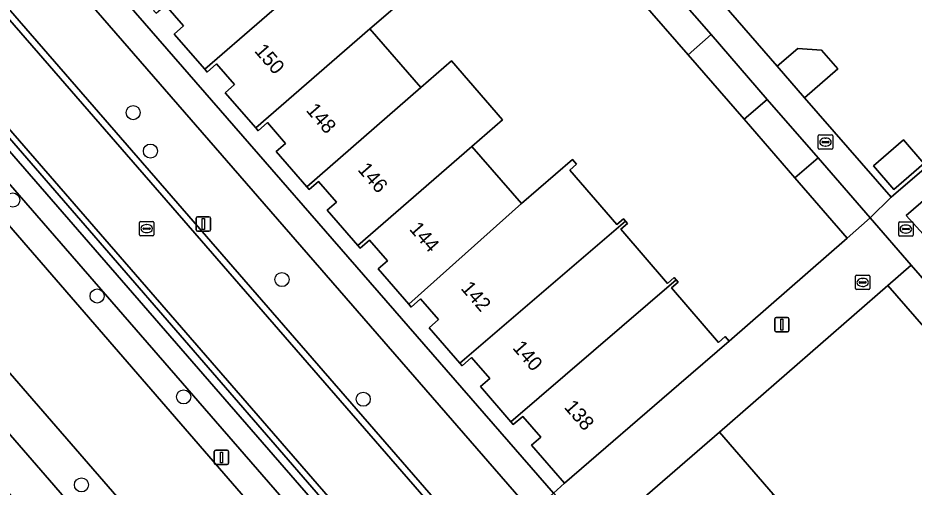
# Model space of a CAD drawing. Extents: x 155887 to 156869, y 383880 to 384678.
# Drawn here: x 156319.8 to 156381.9, y 384261.6 to 384294.2 of the extents above; entities that cross this region are included whole.
import ezdxf

# ---------------------------------------------------------------- set-up
doc = ezdxf.new("R2010")
doc.units = 0
for name, color, linetype in [('IMGEO_Berm_groen', 7, 'Continuous'), ('IMGEO_Boom', 7, 'Continuous'), ('IMGEO_Erf', 7, 'Continuous'), ('IMGEO_Greppel_droge_sloot', 7, 'Continuous'), ('IMGEO_Groenvoorziening', 7, 'Continuous'), ('IMGEO_Kolk', 7, 'Continuous'), ('IMGEO_Lichtmast', 7, 'Continuous'), ('IMGEO_Muur', 7, 'Continuous'), ('IMGEO_OVBaan_gesloten', 7, 'Continuous'), ('IMGEO_Pand', 7, 'Continuous'), ('IMGEO_Pand_nummerreeks', 7, 'Continuous'), ('IMGEO_Parkeervlak_open', 7, 'Continuous'), ('IMGEO_Rijbaan_lokaal_gesloten', 7, 'Continuous'), ('IMGEO_Rijbaan_lokaal_open', 7, 'Continuous'), ('IMGEO_Rioolput', 7, 'Continuous'), ('IMGEO_Voetpad_open', 7, 'Continuous')]:
    doc.layers.add(name, color=color, linetype=linetype)

msp = doc.modelspace()

# ---------------------------------------------------------------- linework, layer by layer
at = {"layer": 'IMGEO_Berm_groen'}
for points in [[(156270.967, 384340.448), (156265.985, 384345.065), (156269.795, 384339.498), (156347.548, 384250), (156364.691, 384230.078), (156365.892, 384231.132), (156349.508, 384250)], [(156368.15, 384206.984), (156366.826, 384207.656), (156347.42, 384229.84), (156346.712, 384229.424), (156328.888, 384250), (156300.438, 384282.682), (156281.665, 384304.177), (156250.888, 384339.475), (156253.839, 384342.093), (156284.501, 384306.304), (156288.071, 384302.223), (156298.666, 384288.958), (156332.451, 384250), (156348.753, 384231.201), (156348.499, 384230.919), (156368.479, 384208.305), (156368.644, 384207.432)]]:
    msp.add_lwpolyline(points, close=True, dxfattribs=at)
for points in [[(156270.967, 384340.448), (156349.508, 384250), (156365.892, 384231.132), (156366.154, 384231.36), (156366.396, 384231.08), (156366.569, 384231.232), (156350.238, 384250), (156347.631, 384252.995), (156313.168, 384292.747)], [(156310.449, 384289.788), (156344.918, 384250), (156353.442, 384240.167), (156360.575, 384231.973), (156360.68, 384232.052), (156361.513, 384231.125), (156363.627, 384228.639), (156363.907, 384228.891), (156363.652, 384229.166), (156364.691, 384230.078), (156347.548, 384250), (156269.795, 384339.498)], [(156374.404, 384205.959), (156336.14, 384250), (156299.846, 384291.826)]]:
    msp.add_lwpolyline(points, dxfattribs=at)
at = {"layer": 'IMGEO_Boom'}
for centre in [(156327.75, 384287.611), (156328.945, 384284.946), (156319.396, 384281.55), (156338.071, 384276.033), (156325.248, 384274.893), (156331.25, 384267.896), (156343.71, 384267.732), (156324.166, 384261.79)]:
    msp.add_circle(centre, 0.489, dxfattribs=at)
at = {"layer": 'IMGEO_Erf'}
for points in [[(156344.67, 384322.764), (156372.42, 384290.834), (156373.841, 384292.068), (156375.486, 384291.951), (156376.62, 384290.644), (156374.319, 384288.646), (156380.323, 384281.751), (156388.92, 384289.129), (156386.832, 384291.534), (156382.893, 384296.069)], [(156321.082, 384302.387), (156356.906, 384261.209), (156357.657, 384261.906), (156355.368, 384264.545), (156356.018, 384265.109), (156354.767, 384266.539), (156354.117, 384265.976), (156353.953, 384266.165), (156351.831, 384268.613), (156352.481, 384269.177), (156351.224, 384270.618), (156350.575, 384270.055), (156350.413, 384270.242), (156348.286, 384272.691), (156348.935, 384273.255), (156347.685, 384274.692), (156347.035, 384274.129), (156346.871, 384274.318), (156344.745, 384276.767), (156345.395, 384277.331), (156344.146, 384278.767), (156343.497, 384278.202), (156343.33, 384278.395), (156341.203, 384280.842), (156341.852, 384281.406), (156340.61, 384282.844), (156339.962, 384282.279), (156339.795, 384282.471), (156337.664, 384284.917), (156338.312, 384285.482), (156337.072, 384286.919), (156336.423, 384286.354), (156336.255, 384286.547), (156334.128, 384288.991), (156334.776, 384289.556), (156333.533, 384290.992), (156332.885, 384290.426), (156332.713, 384290.623), (156330.584, 384293.062), (156331.232, 384293.627), (156329.991, 384295.068)], [(156346.887, 384295.784), (156344.163, 384293.417), (156347.701, 384289.344), (156349.833, 384291.198), (156353.376, 384287.123), (156351.242, 384285.269), (156354.69, 384281.3), (156358.225, 384284.35), (156358.499, 384284.031), (156358.037, 384283.632), (156361.296, 384279.853), (156361.757, 384280.251), (156361.894, 384280.092), (156362.031, 384279.932), (156361.569, 384279.533), (156364.815, 384275.769), (156365.276, 384276.167), (156365.413, 384276.008), (156365.55, 384275.848), (156365.088, 384275.449), (156368.341, 384271.678), (156368.802, 384272.076), (156369.076, 384271.757), (156377.274, 384278.91), (156373.651, 384283.084), (156370.121, 384287.15), (156366.244, 384291.617), (156362.935, 384295.428)], [(156383.836, 384271.321), (156380.088, 384275.63), (156368.418, 384265.437), (156372.141, 384261.153), (156375.683, 384257.077), (156379.222, 384253.005), (156381.834, 384250), (156382.765, 384248.929)]]:
    msp.add_lwpolyline(points, dxfattribs=at)
msp.add_lwpolyline([(156382.596, 384284.091), (156380.516, 384282.286), (156379.09, 384283.929), (156381.17, 384285.734)], close=True, dxfattribs=at)
at = {"layer": 'IMGEO_Greppel_droge_sloot'}
msp.add_lwpolyline([(156368.15, 384206.984), (156368.644, 384207.432), (156368.479, 384208.305), (156348.499, 384230.919), (156348.753, 384231.201), (156332.451, 384250), (156298.666, 384288.958), (156288.071, 384302.223), (156284.501, 384306.304), (156253.839, 384342.093), (156250.888, 384339.475), (156281.665, 384304.177), (156300.438, 384282.682), (156328.888, 384250), (156346.712, 384229.424), (156347.42, 384229.84), (156366.826, 384207.656)], close=True, dxfattribs=at)
at = {"layer": 'IMGEO_Groenvoorziening'}
msp.add_lwpolyline([(156385.245, 384280.084), (156383.39, 384282.224), (156381.369, 384280.482), (156383.252, 384278.385)], close=True, dxfattribs=at)
at = {"layer": 'IMGEO_Kolk'}
for p, q in [((156375.268, 384285.144), (156375.268, 384285.996)), ((156375.343, 384286.07), (156376.195, 384286.07)), ((156375.756, 384285.85), (156375.781, 384285.85)), ((156376.269, 384285.996), (156376.269, 384285.144)), ((156375.527, 384285.564), (156375.527, 384285.576)), ((156375.965, 384285.527), (156375.567, 384285.527)), ((156375.57, 384285.613), (156375.968, 384285.613)), ((156375.779, 384285.29), (156375.754, 384285.29)), ((156376.011, 384285.576), (156376.011, 384285.564)), ((156376.195, 384285.07), (156375.343, 384285.07))]:
    msp.add_line(p, q, dxfattribs=at)
for points in [[(156375.268, 384285.144), (156375.268, 384285.996)], [(156375.343, 384286.07), (156376.195, 384286.07)], [(156376.269, 384285.996), (156376.269, 384285.144)], [(156376.195, 384285.07), (156375.343, 384285.07)]]:
    msp.add_lwpolyline(points, dxfattribs=at)
for centre, radius, start, end in [((156375.345, 384285.994), 0.0765, 91.55205, 178.44795), ((156375.345, 384285.994), 0.0765, 91.55205, 178.44795), ((156376.193, 384285.994), 0.0765, 1.55205, 88.44795), ((156376.193, 384285.994), 0.0765, 1.55205, 88.44795), ((156375.345, 384285.146), 0.0765, 181.55205, 268.44795), ((156375.345, 384285.146), 0.0765, 181.55205, 268.44795), ((156375.567, 384285.573), 0.0403, 85.87752, 175.75265), ((156375.564, 384285.563), 0.0366, 178.93798, 274.71019), ((156375.968, 384285.57), 0.043, 264.86636, 352.45326), ((156375.972, 384285.575), 0.0386, 1.73085, 96.63898), ((156376.193, 384285.146), 0.0765, 271.55205, 358.44795), ((156376.193, 384285.146), 0.0765, 271.55205, 358.44795)]:
    msp.add_arc(centre, radius, start, end, dxfattribs=at)
for centre, major_axis, ratio, start_param, end_param in [((156375.755, 384285.57), (-0.387, 0.002), 0.722429, 4.712389, 7.853982), ((156375.78, 384285.57), (-0.39, 0.002), 0.717154, 1.570796, 4.712389)]:
    msp.add_ellipse(centre, major_axis=major_axis, ratio=ratio, start_param=start_param, end_param=end_param, dxfattribs=at)
at = {"layer": 'IMGEO_Lichtmast'}
for p, q in [((156332.119, 384279.487), (156332.119, 384280.287)), ((156332.119, 384280.287), (156332.119, 384279.487)), ((156332.219, 384280.387), (156333.009, 384280.387)), ((156333.009, 384280.387), (156332.219, 384280.387)), ((156333.109, 384280.287), (156333.109, 384279.487)), ((156333.109, 384279.487), (156333.109, 384280.287)), ((156333.009, 384279.387), (156332.219, 384279.387)), ((156332.219, 384279.387), (156333.009, 384279.387)), ((156372.344, 384273.4), (156373.134, 384273.4)), ((156373.134, 384273.4), (156372.344, 384273.4)), ((156372.244, 384272.5), (156372.244, 384273.3)), ((156372.244, 384273.3), (156372.244, 384272.5)), ((156373.234, 384273.3), (156373.234, 384272.5)), ((156373.234, 384272.5), (156373.234, 384273.3)), ((156373.134, 384272.4), (156372.344, 384272.4)), ((156372.344, 384272.4), (156373.134, 384272.4)), ((156333.377, 384263.296), (156333.377, 384264.096)), ((156333.377, 384264.096), (156333.377, 384263.296)), ((156333.477, 384264.196), (156334.267, 384264.196)), ((156334.267, 384264.196), (156333.477, 384264.196)), ((156334.367, 384264.096), (156334.367, 384263.296)), ((156334.367, 384263.296), (156334.367, 384264.096)), ((156334.267, 384263.196), (156333.477, 384263.196)), ((156333.477, 384263.196), (156334.267, 384263.196))]:
    msp.add_line(p, q, dxfattribs=at)
for points in [[(156332.539, 384280.262), (156332.689, 384280.262), (156332.689, 384279.512), (156332.539, 384279.512), (156332.539, 384280.262)], [(156372.664, 384273.275), (156372.814, 384273.275), (156372.814, 384272.525), (156372.664, 384272.525), (156372.664, 384273.275)], [(156333.797, 384264.071), (156333.947, 384264.071), (156333.947, 384263.321), (156333.797, 384263.321), (156333.797, 384264.071)]]:
    msp.add_lwpolyline(points, dxfattribs=at)
for centre, start, end in [((156332.219, 384280.287), 90, 180), ((156332.219, 384280.287), 90, 180), ((156333.009, 384280.287), 0, 90), ((156333.009, 384280.287), 360, 90), ((156332.219, 384279.487), 180, 270), ((156332.219, 384279.487), 180, 270), ((156333.009, 384279.487), 270, 0), ((156333.009, 384279.487), 270, 0), ((156372.344, 384273.3), 90, 180), ((156372.344, 384273.3), 90, 180), ((156373.134, 384273.3), 0, 90), ((156373.134, 384273.3), 360, 90), ((156372.344, 384272.5), 180, 270), ((156372.344, 384272.5), 180, 270), ((156373.134, 384272.5), 270, 0), ((156373.134, 384272.5), 270, 0), ((156333.477, 384264.096), 90, 180), ((156333.477, 384264.096), 90, 180), ((156334.267, 384264.096), 0, 90), ((156334.267, 384264.096), 360, 90), ((156333.477, 384263.296), 180, 270), ((156333.477, 384263.296), 180, 270), ((156334.267, 384263.296), 270, 0), ((156334.267, 384263.296), 270, 0)]:
    msp.add_arc(centre, 0.1, start, end, dxfattribs=at)
at = {"layer": 'IMGEO_Muur'}
for points in [[(156369.076, 384271.757), (156377.274, 384278.91)], [(156368.418, 384265.437), (156380.088, 384275.63)]]:
    msp.add_lwpolyline(points, dxfattribs=at)
at = {"layer": 'IMGEO_OVBaan_gesloten'}
msp.add_lwpolyline([(156299.846, 384291.826), (156336.14, 384250), (156374.404, 384205.959), (156378.343, 384201.4), (156379.419, 384200.209), (156379.888, 384199.654), (156382.519, 384196.58), (156387.576, 384200.899), (156386.228, 384202.442), (156385.422, 384203.36), (156384.391, 384204.534), (156383.483, 384205.568), (156383.21, 384205.896), (156383.334, 384206.002), (156382.888, 384206.548), (156382.047, 384207.451), (156363.627, 384228.639), (156361.513, 384231.125), (156360.68, 384232.052), (156360.575, 384231.973), (156353.442, 384240.167), (156344.918, 384250), (156310.449, 384289.788)], dxfattribs=at)
at = {"layer": 'IMGEO_Pand'}
for points in [[(156343.342, 384299.859), (156339.804, 384303.928), (156337.082, 384301.566), (156329.171, 384294.7), (156329.343, 384294.503), (156329.991, 384295.068), (156331.232, 384293.627), (156330.584, 384293.062), (156332.713, 384290.623), (156340.62, 384297.494)], [(156344.163, 384293.417), (156346.887, 384295.784), (156343.342, 384299.859), (156340.62, 384297.494), (156332.713, 384290.623), (156332.885, 384290.426), (156333.533, 384290.992), (156334.776, 384289.556), (156334.128, 384288.991), (156336.255, 384286.547)], [(156362.935, 384295.428), (156366.244, 384291.617), (156367.828, 384293.032), (156364.538, 384296.821)], [(156336.255, 384286.547), (156336.423, 384286.354), (156337.072, 384286.919), (156338.312, 384285.482), (156337.664, 384284.917), (156339.795, 384282.471), (156347.701, 384289.344), (156344.163, 384293.417)], [(156366.244, 384291.617), (156370.121, 384287.15), (156371.733, 384288.533), (156367.828, 384293.032)], [(156372.42, 384290.834), (156374.319, 384288.646), (156376.62, 384290.644), (156375.486, 384291.951), (156373.841, 384292.068)], [(156351.242, 384285.269), (156353.376, 384287.123), (156349.833, 384291.198), (156347.701, 384289.344), (156339.795, 384282.471), (156339.962, 384282.279), (156340.61, 384282.844), (156341.852, 384281.406), (156341.203, 384280.842), (156343.33, 384278.395)], [(156375.262, 384284.467), (156371.733, 384288.533), (156370.121, 384287.15), (156373.651, 384283.084)], [(156343.33, 384278.395), (156343.497, 384278.202), (156344.146, 384278.767), (156345.395, 384277.331), (156344.745, 384276.767), (156346.871, 384274.318), (156354.69, 384281.3), (156351.242, 384285.269)], [(156380.516, 384282.286), (156382.596, 384284.091), (156381.17, 384285.734), (156379.09, 384283.929)], [(156354.69, 384281.3), (156346.871, 384274.318), (156347.035, 384274.129), (156347.685, 384274.692), (156348.935, 384273.255), (156348.286, 384272.691), (156350.413, 384270.242), (156361.894, 384280.092), (156361.757, 384280.251), (156361.296, 384279.853), (156358.037, 384283.632), (156358.499, 384284.031), (156358.225, 384284.35)], [(156375.262, 384284.467), (156373.651, 384283.084), (156377.274, 384278.91), (156378.876, 384280.304)], [(156361.894, 384280.092), (156350.413, 384270.242), (156350.575, 384270.055), (156351.224, 384270.618), (156352.481, 384269.177), (156351.831, 384268.613), (156353.953, 384266.165), (156365.413, 384276.008), (156365.276, 384276.167), (156364.815, 384275.769), (156361.569, 384279.533), (156362.031, 384279.932)], [(156383.836, 384271.321), (156385.451, 384272.725), (156381.702, 384277.034), (156380.088, 384275.63)], [(156353.953, 384266.165), (156354.117, 384265.976), (156354.767, 384266.539), (156356.018, 384265.109), (156355.368, 384264.545), (156357.657, 384261.906), (156365.593, 384268.752), (156369.076, 384271.757), (156368.802, 384272.076), (156368.341, 384271.678), (156365.088, 384275.449), (156365.55, 384275.848), (156365.413, 384276.008)], [(156364.26, 384254.301), (156372.141, 384261.153), (156368.418, 384265.437), (156361.021, 384259.051), (156361.389, 384258.611), (156361.548, 384258.741), (156362.792, 384257.299), (156362.143, 384256.737)]]:
    msp.add_lwpolyline(points, close=True, dxfattribs=at)
at = {"layer": 'IMGEO_Parkeervlak_open'}
msp.add_lwpolyline([(156317.542, 384296.636), (156350.713, 384258.448), (156352.432, 384260.017), (156353.775, 384258.517), (156355.418, 384259.893), (156319.627, 384301.093), (156318.014, 384299.719), (156319.318, 384298.134)], close=True, dxfattribs=at)
at = {"layer": 'IMGEO_Rijbaan_lokaal_gesloten'}
msp.add_lwpolyline([(156313.464, 384293.017), (156347.958, 384253.282), (156350.811, 384250), (156386.636, 384208.775), (156386.787, 384208.599), (156386.855, 384208.519), (156387.758, 384207.465), (156387.858, 384207.321), (156391.587, 384203.129), (156395.631, 384206.125), (156395.623, 384206.134), (156395.506, 384206.265), (156390.947, 384211.386), (156390.515, 384211.858), (156390.405, 384211.984), (156390.184, 384212.221), (156357.459, 384250), (156355.834, 384251.857), (156350.366, 384258.146), (156317.194, 384296.335)], dxfattribs=at)
at = {"layer": 'IMGEO_Rijbaan_lokaal_open'}
for points in [[(156272.151, 384339.898), (156313.168, 384292.747), (156347.631, 384252.995), (156350.238, 384250), (156366.569, 384231.232), (156386.48, 384208.352), (156386.787, 384208.599), (156386.636, 384208.775), (156350.811, 384250), (156347.958, 384253.282), (156313.464, 384293.017), (156272.441, 384340.175), (156271.109, 384341.853), (156269.835, 384343.577), (156268.621, 384345.343), (156264.92, 384350.887), (156264.101, 384351.847)], [(156317.194, 384296.335), (156350.366, 384258.146), (156355.834, 384251.857), (156357.459, 384250), (156390.184, 384212.221), (156390.405, 384211.984), (156390.515, 384211.858), (156390.873, 384212.147), (156390.747, 384212.292), (156390.526, 384212.529), (156358.068, 384250), (156356.972, 384251.265), (156356.18, 384252.16), (156350.713, 384258.448), (156317.542, 384296.636)]]:
    msp.add_lwpolyline(points, dxfattribs=at)
at = {"layer": 'IMGEO_Rioolput'}
for p, q in [((156328.187, 384279.14), (156328.187, 384279.992)), ((156328.262, 384280.066), (156329.114, 384280.066)), ((156328.446, 384279.56), (156328.446, 384279.572)), ((156328.489, 384279.609), (156328.887, 384279.609)), ((156328.675, 384279.846), (156328.7, 384279.846)), ((156328.93, 384279.572), (156328.93, 384279.56)), ((156329.188, 384279.992), (156329.188, 384279.14)), ((156380.843, 384279.112), (156380.843, 384279.964)), ((156380.918, 384280.038), (156381.77, 384280.038)), ((156381.102, 384279.532), (156381.102, 384279.544)), ((156381.145, 384279.581), (156381.543, 384279.581)), ((156381.331, 384279.818), (156381.356, 384279.818)), ((156381.586, 384279.544), (156381.586, 384279.532)), ((156381.844, 384279.964), (156381.844, 384279.112)), ((156329.114, 384279.066), (156328.262, 384279.066)), ((156328.884, 384279.523), (156328.486, 384279.523)), ((156328.698, 384279.286), (156328.673, 384279.286)), ((156381.77, 384279.038), (156380.918, 384279.038)), ((156381.54, 384279.495), (156381.142, 384279.495)), ((156381.354, 384279.258), (156381.329, 384279.258)), ((156377.847, 384275.408), (156377.847, 384276.26)), ((156377.922, 384276.334), (156378.774, 384276.334)), ((156378.106, 384275.828), (156378.106, 384275.84)), ((156378.149, 384275.877), (156378.547, 384275.877)), ((156378.335, 384276.114), (156378.36, 384276.114)), ((156378.59, 384275.84), (156378.59, 384275.828)), ((156378.848, 384276.26), (156378.848, 384275.408)), ((156378.774, 384275.334), (156377.922, 384275.334)), ((156378.544, 384275.791), (156378.146, 384275.791)), ((156378.358, 384275.554), (156378.333, 384275.554))]:
    msp.add_line(p, q, dxfattribs=at)
for points in [[(156328.187, 384279.14), (156328.187, 384279.992)], [(156328.262, 384280.066), (156329.114, 384280.066)], [(156329.188, 384279.992), (156329.188, 384279.14)], [(156380.843, 384279.112), (156380.843, 384279.964)], [(156380.918, 384280.038), (156381.77, 384280.038)], [(156381.844, 384279.964), (156381.844, 384279.112)], [(156329.114, 384279.066), (156328.262, 384279.066)], [(156381.77, 384279.038), (156380.918, 384279.038)], [(156377.847, 384275.408), (156377.847, 384276.26)], [(156377.922, 384276.334), (156378.774, 384276.334)], [(156378.848, 384276.26), (156378.848, 384275.408)], [(156378.774, 384275.334), (156377.922, 384275.334)]]:
    msp.add_lwpolyline(points, dxfattribs=at)
for centre, radius, start, end in [((156328.264, 384279.99), 0.0765, 91.55205, 178.44795), ((156328.264, 384279.99), 0.0765, 91.55205, 178.44795), ((156328.486, 384279.569), 0.0403, 85.87752, 175.75265), ((156328.483, 384279.559), 0.0366, 178.93798, 274.71019), ((156328.887, 384279.566), 0.043, 264.86636, 352.45326), ((156328.891, 384279.571), 0.0386, 1.73085, 96.63898), ((156329.112, 384279.99), 0.0765, 1.55205, 88.44795), ((156329.112, 384279.99), 0.0765, 1.55205, 88.44795), ((156380.92, 384279.962), 0.0765, 91.55205, 178.44795), ((156380.92, 384279.962), 0.0765, 91.55205, 178.44795), ((156381.142, 384279.541), 0.0403, 85.87752, 175.75265), ((156381.547, 384279.543), 0.0386, 1.73085, 96.63898), ((156381.768, 384279.962), 0.0765, 1.55205, 88.44795), ((156381.768, 384279.962), 0.0765, 1.55205, 88.44795), ((156328.264, 384279.142), 0.0765, 181.55205, 268.44795), ((156328.264, 384279.142), 0.0765, 181.55205, 268.44795), ((156329.112, 384279.142), 0.0765, 271.55205, 358.44795), ((156329.112, 384279.142), 0.0765, 271.55205, 358.44795), ((156380.92, 384279.114), 0.0765, 181.55205, 268.44795), ((156380.92, 384279.114), 0.0765, 181.55205, 268.44795), ((156381.139, 384279.531), 0.0366, 178.93798, 274.71019), ((156381.543, 384279.538), 0.043, 264.86636, 352.45326), ((156381.768, 384279.114), 0.0765, 271.55205, 358.44795), ((156381.768, 384279.114), 0.0765, 271.55205, 358.44795), ((156377.924, 384276.258), 0.0765, 91.55205, 178.44795), ((156377.924, 384276.258), 0.0765, 91.55205, 178.44795), ((156378.146, 384275.837), 0.0403, 85.87752, 175.75265), ((156378.143, 384275.827), 0.0366, 178.93798, 274.71019), ((156378.547, 384275.834), 0.043, 264.86636, 352.45326), ((156378.551, 384275.839), 0.0386, 1.73085, 96.63898), ((156378.772, 384276.258), 0.0765, 1.55205, 88.44795), ((156378.772, 384276.258), 0.0765, 1.55205, 88.44795), ((156377.924, 384275.41), 0.0765, 181.55205, 268.44795), ((156377.924, 384275.41), 0.0765, 181.55205, 268.44795), ((156378.772, 384275.41), 0.0765, 271.55205, 358.44795), ((156378.772, 384275.41), 0.0765, 271.55205, 358.44795)]:
    msp.add_arc(centre, radius, start, end, dxfattribs=at)
for centre, major_axis, ratio, start_param, end_param in [((156328.674, 384279.566), (-0.387, 0.002), 0.722429, 4.712389, 7.853982), ((156328.699, 384279.566), (-0.39, 0.002), 0.717154, 1.570796, 4.712389), ((156381.33, 384279.538), (-0.387, 0.002), 0.722429, 4.712389, 7.853982), ((156381.355, 384279.538), (-0.39, 0.002), 0.717154, 1.570796, 4.712389), ((156378.334, 384275.834), (-0.387, 0.002), 0.722429, 4.712389, 7.853982), ((156378.359, 384275.834), (-0.39, 0.002), 0.717154, 1.570796, 4.712389)]:
    msp.add_ellipse(centre, major_axis=major_axis, ratio=ratio, start_param=start_param, end_param=end_param, dxfattribs=at)
at = {"layer": 'IMGEO_Voetpad_open'}
for points in [[(156344.67, 384322.764), (156343.104, 384321.514), (156346.851, 384317.198), (156350.392, 384313.118), (156353.921, 384309.052), (156357.463, 384304.972), (156360.996, 384300.902), (156364.538, 384296.821), (156367.828, 384293.032), (156371.733, 384288.533), (156375.262, 384284.467), (156378.876, 384280.304), (156380.323, 384281.751), (156374.319, 384288.646), (156372.42, 384290.834)], [(156321.082, 384302.387), (156319.627, 384301.093), (156355.418, 384259.893), (156356.906, 384261.209)], [(156380.088, 384275.63), (156381.702, 384277.034), (156378.876, 384280.304), (156377.274, 384278.91), (156369.076, 384271.757), (156365.593, 384268.752), (156357.657, 384261.906), (156356.906, 384261.209), (156359.778, 384257.949), (156361.021, 384259.051), (156368.418, 384265.437)]]:
    msp.add_lwpolyline(points, close=True, dxfattribs=at)
msp.add_lwpolyline([(156395.866, 384295.161), (156388.92, 384289.129), (156380.323, 384281.751), (156378.876, 384280.304), (156381.702, 384277.034), (156385.451, 384272.725), (156386.513, 384271.504), (156388.119, 384272.839), (156393.156, 384277.208), (156401.095, 384284.112), (156404.697, 384287.244), (156405.041, 384287.543), (156404.001, 384288.734), (156389.407, 384276.029), (156389.605, 384275.797), (156387.202, 384273.749), (156383.252, 384278.385), (156381.369, 384280.482), (156383.39, 384282.224), (156402.759, 384299.068)], dxfattribs=at)

# ---------------------------------------------------------------- texts
at = {"layer": 'IMGEO_Pand_nummerreeks'}
for s, rotation, p in [('150', 310.99492, (156336.116, 384291.865)), ('148', 310.99584, (156339.695, 384287.748)), ('146', 310.99492, (156343.272, 384283.632)), ('144', 310.99584, (156346.851, 384279.515)), ('142', 310.99584, (156350.428, 384275.399)), ('140', 310.99584, (156354.011, 384271.277)), ('138', 310.99584, (156357.59, 384267.159))]:
    msp.add_text(s, height=1, rotation=rotation, dxfattribs=at).set_placement(p)

doc.saveas('drawing.dxf')
